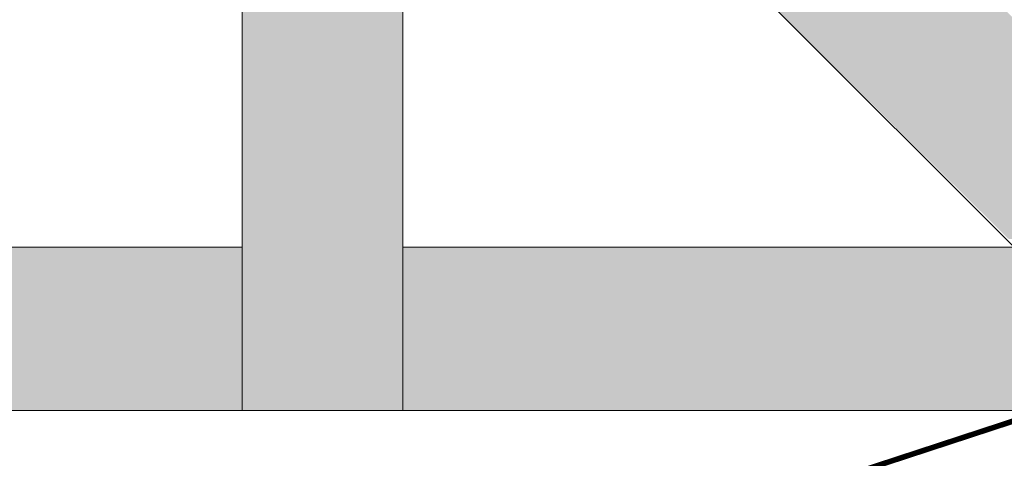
# Model space of a CAD drawing. Extents: x 3940905 to 4145695, y 925352 to 1109797.
# Tile 1010 of 1056: x 4065847 to 4066025, y 1099587 to 1099666. Entities that reach past the tile are written whole.
import ezdxf

# ---------------------------------------------------------------- set-up
doc = ezdxf.new("R2010")
doc.units = 0
doc.header["$LTSCALE"] = 750
doc.header["$MEASUREMENT"] = 0
doc.linetypes.add('DASHED', pattern=[0.75, 0.5, -0.25])
doc.layers.add('CKD Equipments', color=252, linetype='CONTINUOUS', lineweight=0)
doc.layers.add('CKD-Hood', color=1, linetype='CONTINUOUS')

msp = doc.modelspace()

# ---------------------------------------------------------------- hatches: boundary and pattern name
at = {"layer": 'CKD Equipments', "true_color": 0xff0000}
h = msp.add_hatch(color=1, dxfattribs=at)
h.paths.add_polyline_path([(4065887.29, 1099647.08), (4065916.29, 1099698.98), (4065887.29, 1099698.98)])
h.paths.add_polyline_path([(4065916.29, 1099647.08), (4065887.29, 1099647.08), (4065916.29, 1099698.98)])
at = {"layer": 'CKD Equipments', "true_color": 0x808080}
h = msp.add_hatch(color=8, dxfattribs=at)
h.paths.add_polyline_path([(4066025.69, 1099626.22), (4066024.67, 1099667.95), (4065983.46, 1099667.95)])
h.paths.add_polyline_path([(4066066.9, 1099626.22), (4066025.69, 1099626.22), (4066024.67, 1099667.95)])
h = msp.add_hatch(color=8, dxfattribs=at)
h.paths.add_polyline_path([(4065887.29, 1099595.19), (4065916.29, 1099647.08), (4065887.29, 1099647.08)])
h.paths.add_polyline_path([(4065916.29, 1099595.19), (4065887.29, 1099595.19), (4065916.29, 1099647.08)])
at = {"layer": 'CKD Equipments', "true_color": 0xffffff}
h = msp.add_hatch(color=7, dxfattribs=at)
h.paths.add_polyline_path([(4065757.54, 1099605.36), (4065887.29, 1099624.7), (4065776.88, 1099624.7)])
h.paths.add_polyline_path([(4065887.29, 1099605.36), (4065757.54, 1099605.36), (4065887.29, 1099624.7)])
h = msp.add_hatch(color=7, dxfattribs=at)
h.paths.add_polyline_path([(4065916.29, 1099605.36), (4066027.21, 1099624.7), (4065916.29, 1099624.7)])
h.paths.add_polyline_path([(4066046.04, 1099605.36), (4065916.29, 1099605.36), (4066027.21, 1099624.7)])
h = msp.add_hatch(color=7, dxfattribs=at)
h.paths.add_polyline_path([(4065727.01, 1099595.19), (4065887.29, 1099605.36), (4065727.01, 1099605.36)])
h.paths.add_polyline_path([(4065887.29, 1099595.19), (4065727.01, 1099595.19), (4065887.29, 1099605.36)])
h = msp.add_hatch(color=7, dxfattribs=at)
h.paths.add_polyline_path([(4065916.29, 1099595.19), (4066077.08, 1099605.36), (4065916.29, 1099605.36)])
h.paths.add_polyline_path([(4066077.08, 1099595.19), (4065916.29, 1099595.19), (4066077.08, 1099605.36)])

# ---------------------------------------------------------------- linework, layer by layer
at = {"layer": 'CKD Equipments', "color": 8, "true_color": 0x808080}
for p, q in [((4065887.29, 1099595.19), (4065887.29, 1099698.98)), ((4065916.29, 1099698.98), (4065916.29, 1099595.19)), ((4065952.42, 1099698.98), (4066046.04, 1099605.36)), ((4065887.29, 1099624.7), (4065776.88, 1099624.7)), ((4065776.88, 1099624.7), (4065887.29, 1099624.7)), ((4066027.21, 1099624.7), (4065916.29, 1099624.7)), ((4065916.29, 1099624.7), (4066027.21, 1099624.7)), ((4066077.08, 1099595.19), (4065727.01, 1099595.19)), ((4065916.29, 1099595.19), (4065887.29, 1099595.19))]:
    msp.add_line(p, q, dxfattribs=at)
at = {"layer": 'CKD-Hood', "linetype": 'DASHED', "const_width": 1}
msp.add_lwpolyline([(4064999.44, 1100306.29), (4068199.44, 1100306.29), (4068199.44, 1099256.29), (4064999.44, 1099256.29), (4064999.44, 1100306.29), (4068199.44, 1099256.29), (4064999.44, 1099256.29), (4068199.44, 1100306.29)], dxfattribs=at)

doc.saveas('drawing.dxf')
